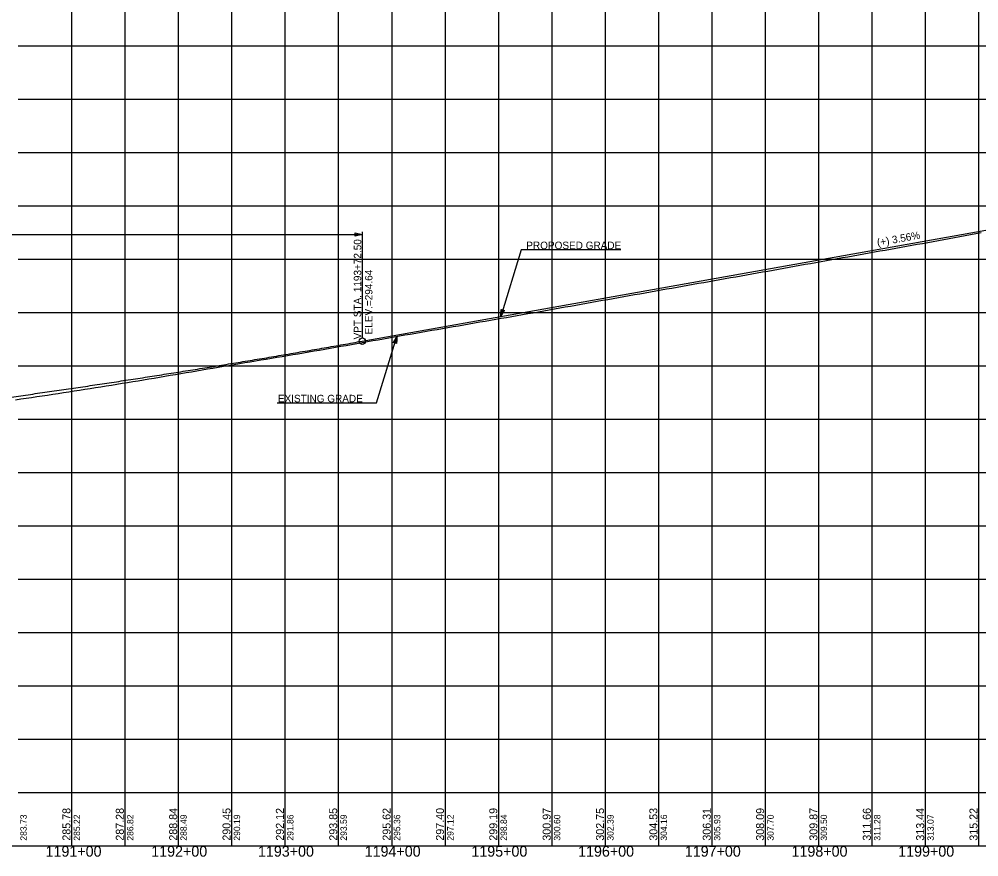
# Model space of a CAD drawing. Extents: x -90830 to 2015517, y -20856 to 836331.
# Drawn here: x 7974 to 8874, y -10807 to -10022 of the extents above; entities that cross this region are included whole.
import ezdxf

# ---------------------------------------------------------------- set-up
doc = ezdxf.new("R2010")
doc.units = 0
for name, color, linetype in [('Level 1', 7, 'Continuous'), ('RD_DDB_GradeTX', 7, 'Continuous'), ('RD_DDB_Profile_Elev', 7, 'Continuous'), ('RD_DDB_Profile_EX', 7, 'Continuous'), ('RD_DDB_Profile_PR', 7, 'Continuous'), ('RD_DDB_StaTX', 7, 'Continuous'), ('RD_DDB_StripGrade', 7, 'Continuous'), ('RD_DDB_VCLbl', 7, 'Continuous'), ('RD_GPK_Profile_Cell', 7, 'Continuous'), ('RD_PD_Final_TX', 7, 'Continuous'), ('RD_TX_Drainage', 7, 'Continuous')]:
    doc.layers.add(name, color=color, linetype=linetype)

msp = doc.modelspace()

# ---------------------------------------------------------------- linework, layer by layer
at = {"layer": 'Level 1'}
for p, q in [((8023.46, -9797.12), (8023.46, -10297.12)), ((8073.46, -9797.12), (8073.46, -10297.12)), ((8123.46, -9797.12), (8123.46, -10297.12)), ((8173.46, -9797.12), (8173.46, -10297.12)), ((8223.46, -9797.12), (8223.46, -10297.12)), ((8273.46, -9797.12), (8273.46, -10297.12)), ((8323.46, -9797.12), (8323.46, -10297.12)), ((8373.46, -9797.12), (8373.46, -10297.12)), ((8423.46, -9797.12), (8423.46, -10297.12)), ((8473.46, -9797.12), (8473.46, -10297.12)), ((8523.46, -9797.12), (8523.46, -10297.12)), ((8573.46, -9797.12), (8573.46, -10297.12)), ((8623.46, -9797.12), (8623.46, -10297.12)), ((8673.46, -9797.12), (8673.46, -10297.12)), ((8723.46, -9797.12), (8723.46, -10297.12)), ((8773.46, -9797.12), (8773.46, -10297.12)), ((8823.46, -9797.12), (8823.46, -10297.12)), ((8873.46, -9797.12), (8873.46, -10297.12)), ((7973.46, -10047.12), (9573.46, -10047.12)), ((7973.46, -10097.12), (9573.46, -10097.12)), ((7973.46, -10147.12), (9573.46, -10147.12)), ((7973.46, -10197.12), (9573.46, -10197.12)), ((7973.46, -10247.12), (9573.46, -10247.12)), ((7973.46, -10297.12), (9573.46, -10297.12)), ((7973.46, -10297.12), (9573.46, -10297.12)), ((8023.46, -10297.12), (8023.46, -10797.12)), ((8073.46, -10297.12), (8073.46, -10797.12)), ((8123.46, -10297.12), (8123.46, -10797.12)), ((8173.46, -10297.12), (8173.46, -10797.12)), ((8223.46, -10297.12), (8223.46, -10797.12)), ((8273.46, -10297.12), (8273.46, -10797.12)), ((8323.46, -10297.12), (8323.46, -10797.12)), ((8373.46, -10297.12), (8373.46, -10797.12)), ((8423.46, -10297.12), (8423.46, -10797.12)), ((8473.46, -10297.12), (8473.46, -10797.12)), ((8523.46, -10297.12), (8523.46, -10797.12)), ((8573.46, -10297.12), (8573.46, -10797.12)), ((8623.46, -10297.12), (8623.46, -10797.12)), ((8673.46, -10297.12), (8673.46, -10797.12)), ((8723.46, -10297.12), (8723.46, -10797.12)), ((8773.46, -10297.12), (8773.46, -10797.12)), ((8823.46, -10297.12), (8823.46, -10797.12)), ((8873.46, -10297.12), (8873.46, -10797.12)), ((7973.46, -10347.12), (9573.46, -10347.12)), ((7973.46, -10397.12), (9573.46, -10397.12)), ((7973.46, -10447.12), (9573.46, -10447.12)), ((7973.46, -10497.12), (9573.46, -10497.12)), ((7973.46, -10547.12), (9573.46, -10547.12)), ((7973.46, -10597.12), (9573.46, -10597.12)), ((7973.46, -10647.12), (9573.46, -10647.12)), ((7973.46, -10697.12), (9573.46, -10697.12)), ((7973.46, -10747.12), (9573.46, -10747.12)), ((7973.46, -10797.12), (9573.46, -10797.12))]:
    msp.add_line(p, q, dxfattribs=at)
at = {"layer": 'RD_DDB_Profile_EX'}
for points in [[(8545.95, -10281.17), (8550.95, -10280.29), (8555.95, -10279.4), (8560.95, -10278.52), (8565.95, -10277.64), (8570.95, -10276.75), (8575.95, -10275.89), (8580.95, -10275.02), (8585.95, -10274.15), (8590.95, -10273.28), (8595.95, -10272.39), (8600.95, -10271.49), (8605.95, -10270.6), (8610.95, -10269.71), (8615.95, -10268.82), (8620.95, -10267.93), (8625.95, -10267.03), (8630.95, -10266.14), (8635.95, -10265.25), (8640.95, -10264.37), (8645.95, -10263.49), (8650.95, -10262.6), (8655.95, -10261.71), (8660.95, -10260.83), (8665.95, -10259.94), (8670.95, -10259.06), (8675.95, -10258.16), (8680.95, -10257.27), (8685.95, -10256.38), (8690.95, -10255.48), (8695.95, -10254.58), (8700.95, -10253.69), (8705.95, -10252.79), (8710.95, -10251.89), (8715.95, -10250.99), (8720.95, -10250.08), (8725.95, -10249.18), (8730.95, -10248.29), (8735.95, -10247.4), (8740.95, -10246.52), (8745.95, -10245.64), (8750.95, -10244.75), (8755.95, -10243.85), (8760.95, -10242.94), (8765.95, -10242.04), (8770.95, -10241.14), (8775.95, -10240.26), (8780.95, -10239.39), (8785.95, -10238.51), (8790.95, -10237.63), (8795.95, -10236.74), (8800.95, -10235.85), (8805.95, -10234.97), (8810.95, -10234.07), (8815.95, -10233.15), (8820.95, -10232.23), (8825.95, -10231.31), (8830.95, -10230.38), (8835.95, -10229.45), (8840.95, -10228.52), (8845.95, -10227.59), (8850.95, -10226.66), (8855.95, -10225.73), (8860.95, -10224.79), (8865.95, -10223.86), (8870.95, -10222.93), (8875.95, -10222.02)], [(8045.95, -10367.45), (8050.95, -10366.66), (8055.95, -10365.86), (8060.95, -10365.05), (8065.95, -10364.25), (8070.95, -10363.44), (8075.95, -10362.63), (8080.95, -10361.81), (8085.95, -10360.99), (8090.95, -10360.16), (8095.95, -10359.32), (8100.95, -10358.47), (8105.95, -10357.63), (8110.95, -10356.78), (8115.95, -10355.93), (8120.95, -10355.08), (8125.95, -10354.23), (8130.95, -10353.38), (8135.95, -10352.53), (8140.95, -10351.68), (8145.95, -10350.83), (8150.95, -10349.98), (8155.95, -10349.14), (8160.95, -10348.29), (8165.95, -10347.44), (8170.95, -10346.6), (8175.95, -10345.75), (8180.95, -10344.9), (8185.95, -10344.05), (8190.95, -10343.21), (8195.95, -10342.38), (8200.95, -10341.56), (8205.95, -10340.73), (8210.95, -10339.91), (8215.95, -10339.06), (8220.95, -10338.22), (8225.95, -10337.38), (8230.95, -10336.54), (8235.95, -10335.68), (8240.95, -10334.82), (8245.95, -10333.96), (8250.95, -10333.1), (8255.95, -10332.23), (8260.95, -10331.36), (8265.95, -10330.5), (8270.95, -10329.63), (8275.95, -10328.75), (8280.95, -10327.86), (8285.95, -10326.98), (8290.95, -10326.1), (8295.95, -10325.21), (8300.95, -10324.33), (8305.95, -10323.44), (8310.95, -10322.55), (8315.95, -10321.66), (8320.95, -10320.78), (8325.95, -10319.89), (8330.95, -10319), (8335.95, -10318.12), (8340.95, -10317.24), (8345.95, -10316.35), (8350.95, -10315.47), (8355.95, -10314.59), (8360.95, -10313.72), (8365.95, -10312.84), (8370.95, -10311.96), (8375.95, -10311.11), (8380.95, -10310.25), (8385.95, -10309.4), (8390.95, -10308.54), (8395.95, -10307.67), (8400.95, -10306.81), (8405.95, -10305.94), (8410.95, -10305.08), (8415.95, -10304.21), (8420.95, -10303.34), (8425.95, -10302.48), (8430.95, -10301.61), (8435.95, -10300.74), (8440.95, -10299.87), (8445.95, -10298.99), (8450.95, -10298.12), (8455.95, -10297.24), (8460.95, -10296.35), (8465.95, -10295.47), (8470.95, -10294.58), (8475.95, -10293.68), (8480.95, -10292.79), (8485.95, -10291.89), (8490.95, -10290.99), (8495.95, -10290.09), (8500.95, -10289.19), (8505.95, -10288.28), (8510.95, -10287.38), (8515.95, -10286.5), (8520.95, -10285.61), (8525.95, -10284.73), (8530.95, -10283.84), (8535.95, -10282.95), (8540.95, -10282.06), (8545.95, -10281.17)], [(7970.95, -10378.84), (7975.95, -10378.1), (7980.95, -10377.37), (7985.95, -10376.63), (7990.95, -10375.89), (7995.95, -10375.16), (8000.95, -10374.41), (8005.95, -10373.67), (8010.95, -10372.93), (8015.95, -10372.16), (8020.95, -10371.38), (8025.95, -10370.61), (8030.95, -10369.84), (8035.95, -10369.04), (8040.95, -10368.25), (8045.95, -10367.45)]]:
    msp.add_lwpolyline(points, dxfattribs=at)
at = {"layer": 'RD_DDB_Profile_PR'}
msp.add_line((8295.96, -10323.9), (8920.46, -10212.66), dxfattribs=at)
msp.add_spline([(7400.96, -10437.49), (7418.86, -10436.12), (7436.76, -10434.71), (7454.66, -10433.26), (7472.56, -10431.78), (7490.46, -10430.26), (7508.36, -10428.7), (7526.26, -10427.11), (7544.16, -10425.48), (7562.06, -10423.81), (7579.96, -10422.11), (7597.86, -10420.37), (7615.76, -10418.59), (7633.66, -10416.78), (7651.56, -10414.93), (7669.46, -10413.04), (7687.36, -10411.12), (7705.26, -10409.16), (7723.16, -10407.16), (7741.06, -10405.13), (7758.96, -10403.06), (7776.86, -10400.95), (7794.76, -10398.81), (7812.66, -10396.63), (7830.56, -10394.41), (7848.46, -10392.16), (7866.36, -10389.87), (7884.26, -10387.54), (7902.16, -10385.18), (7920.06, -10382.78), (7937.96, -10380.34), (7955.86, -10377.87), (7973.76, -10375.36), (7991.66, -10372.81), (8009.56, -10370.23), (8027.46, -10367.61), (8045.36, -10364.95), (8063.26, -10362.26), (8081.16, -10359.53), (8099.06, -10356.76), (8116.96, -10353.95), (8134.86, -10351.11), (8152.76, -10348.24), (8170.66, -10345.32), (8188.56, -10342.37), (8206.46, -10339.39), (8224.36, -10336.36), (8242.26, -10333.3), (8260.16, -10330.21), (8278.06, -10327.07), (8295.96, -10323.9)], degree=3, dxfattribs=at)
at = {"layer": 'RD_DDB_VCLbl'}
for p, q in [((7423.46, -10223.9), (8295.96, -10223.9)), ((8295.96, -10221.4), (8295.96, -10320.9))]:
    msp.add_line(p, q, dxfattribs=at)
msp.add_circle((8295.96, -10323.9), 3, dxfattribs=at)
at = {"layer": 'RD_GPK_Profile_Cell'}
msp.add_line((4823.46, -10797.12), (75223.46, -10797.12), dxfattribs=at)
at = {"layer": 'RD_PD_Final_TX'}
for p, q in [((8425.64, -10300.82), (8425.98, -10294.15)), ((8427.53, -10294.62), (8425.64, -10300.82)), ((8425.64, -10300.82), (8429.08, -10295.1)), ((8425.98, -10294.15), (8429.08, -10295.1)), ((8328.45, -10319.45), (8325.01, -10325.17)), ((8326.56, -10325.64), (8328.45, -10319.45)), ((8328.45, -10319.45), (8328.11, -10326.12)), ((8328.11, -10326.12), (8325.01, -10325.17))]:
    msp.add_line(p, q, dxfattribs=at)
for points in [[(8538.08, -10238.45), (8444.69, -10238.45), (8425.64, -10300.82)], [(8427.46, -10294.69), (8425.7, -10300.46), (8427.43, -10294.64), (8425.73, -10300.17), (8427.36, -10294.64), (8425.73, -10299.98), (8427.28, -10294.63), (8425.74, -10299.74), (8427.22, -10294.6), (8425.76, -10299.38), (8427.14, -10294.56), (8425.79, -10299), (8427.05, -10294.56), (8425.81, -10298.71), (8426.99, -10294.53), (8425.83, -10298.38), (8426.92, -10294.55), (8425.85, -10298.09), (8426.87, -10294.48), (8425.85, -10297.84), (8426.77, -10294.47), (8425.87, -10297.48), (8426.7, -10294.44), (8425.91, -10297.04), (8426.62, -10294.4), (8425.89, -10296.74), (8426.55, -10294.38), (8425.92, -10296.29), (8426.46, -10294.38), (8425.96, -10295.92), (8426.38, -10294.31), (8425.97, -10295.61), (8426.31, -10294.32), (8425.98, -10295.31), (8426.25, -10294.26), (8426.01, -10294.96), (8426.17, -10294.29), (8426.03, -10294.56), (8426.08, -10294.29)], [(8425.8, -10300.43), (8427.55, -10294.71), (8425.91, -10300.24), (8427.63, -10294.74), (8426, -10300.06), (8427.69, -10294.73), (8426.12, -10299.9), (8427.73, -10294.76), (8426.25, -10299.7), (8427.8, -10294.76), (8426.37, -10299.51), (8427.85, -10294.78), (8426.5, -10299.29), (8427.92, -10294.78), (8426.66, -10299.01), (8428.01, -10294.82), (8426.79, -10298.77), (8428.07, -10294.81), (8426.93, -10298.52), (8428.13, -10294.85), (8427.09, -10298.29), (8428.19, -10294.87), (8427.24, -10298.02), (8428.23, -10294.92), (8427.44, -10297.68), (8428.3, -10294.91), (8427.6, -10297.46), (8428.36, -10294.9), (8427.78, -10297.17), (8428.42, -10294.95), (8427.93, -10296.86), (8428.49, -10294.99), (8428.07, -10296.63), (8428.56, -10295.05), (8428.24, -10296.41), (8428.61, -10295.06), (8428.42, -10296.06), (8428.71, -10295.04), (8428.53, -10295.85), (8428.82, -10295.07), (8428.66, -10295.72), (8428.9, -10295.17), (8428.98, -10295.12), (8428.87, -10295.16)], [(8216.01, -10381.82), (8309.4, -10381.82), (8328.45, -10319.45)], [(8328.28, -10319.84), (8326.54, -10325.55), (8328.18, -10320.03), (8326.46, -10325.53), (8328.08, -10320.21), (8326.4, -10325.54), (8327.96, -10320.37), (8326.35, -10325.51), (8327.83, -10320.57), (8326.28, -10325.51), (8327.72, -10320.76), (8326.23, -10325.49), (8327.58, -10320.98), (8326.16, -10325.48), (8327.43, -10321.26), (8326.08, -10325.44), (8327.3, -10321.5), (8326.02, -10325.45), (8327.15, -10321.75), (8325.96, -10325.42), (8327, -10321.98), (8325.9, -10325.4), (8326.85, -10322.24), (8325.86, -10325.35), (8326.64, -10322.59), (8325.78, -10325.35), (8326.49, -10322.81), (8325.72, -10325.36), (8326.3, -10323.1), (8325.67, -10325.32), (8326.15, -10323.4), (8325.6, -10325.28), (8326.01, -10323.64), (8325.53, -10325.22), (8325.85, -10323.86), (8325.48, -10325.2), (8325.67, -10324.21), (8325.37, -10325.23), (8325.55, -10324.41), (8325.27, -10325.2), (8325.43, -10324.54), (8325.19, -10325.1), (8325.1, -10325.14), (8325.21, -10325.11)], [(8326.62, -10325.58), (8328.39, -10319.81), (8326.65, -10325.63), (8328.36, -10320.1), (8326.72, -10325.63), (8328.35, -10320.29), (8326.8, -10325.64), (8328.35, -10320.53), (8326.86, -10325.67), (8328.33, -10320.89), (8326.95, -10325.71), (8328.29, -10321.27), (8327.04, -10325.71), (8328.27, -10321.56), (8327.1, -10325.74), (8328.26, -10321.89), (8327.17, -10325.72), (8328.24, -10322.18), (8327.22, -10325.79), (8328.23, -10322.43), (8327.32, -10325.79), (8328.22, -10322.79), (8327.39, -10325.83), (8328.17, -10323.22), (8327.46, -10325.87), (8328.19, -10323.52), (8327.54, -10325.89), (8328.17, -10323.98), (8327.62, -10325.89), (8328.12, -10324.34), (8327.7, -10325.95), (8328.11, -10324.66), (8327.77, -10325.95), (8328.11, -10324.95), (8327.84, -10326.01), (8328.08, -10325.31), (8327.92, -10325.98), (8328.06, -10325.71), (8328, -10325.97)]]:
    msp.add_lwpolyline(points, dxfattribs=at)
at = {"layer": 'RD_TX_Drainage'}
msp.add_lwpolyline([(8289.36, -10222.25), (8295.96, -10223.9), (8289.36, -10225.55)], close=True, dxfattribs=at)

# ---------------------------------------------------------------- texts
at = {"layer": 'RD_DDB_GradeTX'}
msp.add_text('(+) 3.56%', height=7, rotation=10.10049, dxfattribs=at).set_placement((8778.89, -10234.97))
at = {"layer": 'RD_DDB_Profile_Elev'}
for s, p in [('285.78', (8022.46, -10792.12)), ('287.28', (8072.46, -10792.12)), ('288.84', (8122.46, -10792.12)), ('290.45', (8172.46, -10792.12)), ('292.12', (8222.46, -10792.12)), ('293.85', (8272.46, -10792.12)), ('295.62', (8322.46, -10792.12)), ('297.40', (8372.46, -10792.12)), ('299.19', (8422.46, -10792.12)), ('300.97', (8472.46, -10792.12)), ('302.75', (8522.46, -10792.12)), ('304.53', (8572.46, -10792.12)), ('306.31', (8622.46, -10792.12)), ('308.09', (8672.46, -10792.12)), ('309.87', (8722.46, -10792.12)), ('311.66', (8772.46, -10792.12)), ('313.44', (8822.46, -10792.12)), ('315.22', (8872.46, -10792.12))]:
    msp.add_text(s, height=7.5, rotation=90, dxfattribs=at).set_placement(p)
at = {"layer": 'RD_DDB_StaTX'}
for s, p in [('1191+00', (7999.13, -10807.12)), ('1192+00', (8098.17, -10807.12)), ('1193+00', (8198.17, -10807.12)), ('1194+00', (8298.17, -10807.12)), ('1195+00', (8398.17, -10807.12)), ('1196+00', (8498.17, -10807.12)), ('1197+00', (8598.17, -10807.12)), ('1198+00', (8698.17, -10807.12)), ('1199+00', (8798.17, -10807.12))]:
    msp.add_text(s, height=10, dxfattribs=at).set_placement(p)
at = {"layer": 'RD_DDB_StripGrade'}
for s, height, p in [('VPT STA. 1193+72.50 ', 7, (8294.96, -10322.25)), ('ELEV.=294.64', 7, (8305.46, -10317.58)), ('283.73', 6, (7981.46, -10792.12)), ('285.22', 6, (8031.46, -10792.12)), ('286.82', 6, (8081.46, -10792.12)), ('288.49', 6, (8131.46, -10792.12)), ('290.19', 6, (8181.46, -10792.12)), ('291.86', 6, (8231.46, -10792.12)), ('293.59', 6, (8281.46, -10792.12)), ('295.36', 6, (8331.46, -10792.12)), ('297.12', 6, (8381.46, -10792.12)), ('298.84', 6, (8431.46, -10792.12)), ('300.60', 6, (8481.46, -10792.12)), ('302.39', 6, (8531.46, -10792.12)), ('304.16', 6, (8581.46, -10792.12)), ('305.93', 6, (8631.46, -10792.12)), ('307.70', 6, (8681.46, -10792.12)), ('309.50', 6, (8731.46, -10792.12)), ('311.28', 6, (8781.46, -10792.12)), ('313.07', 6, (8831.46, -10792.12))]:
    msp.add_text(s, height=height, rotation=90, dxfattribs=at).set_placement(p)
at = {"layer": 'RD_PD_Final_TX'}
for s, p in [('PROPOSED GRADE', (8449.63, -10237.62)), ('EXISTING GRADE', (8216.83, -10381.21))]:
    msp.add_text(s, height=7, dxfattribs=at).set_placement(p)

doc.saveas('drawing.dxf')
